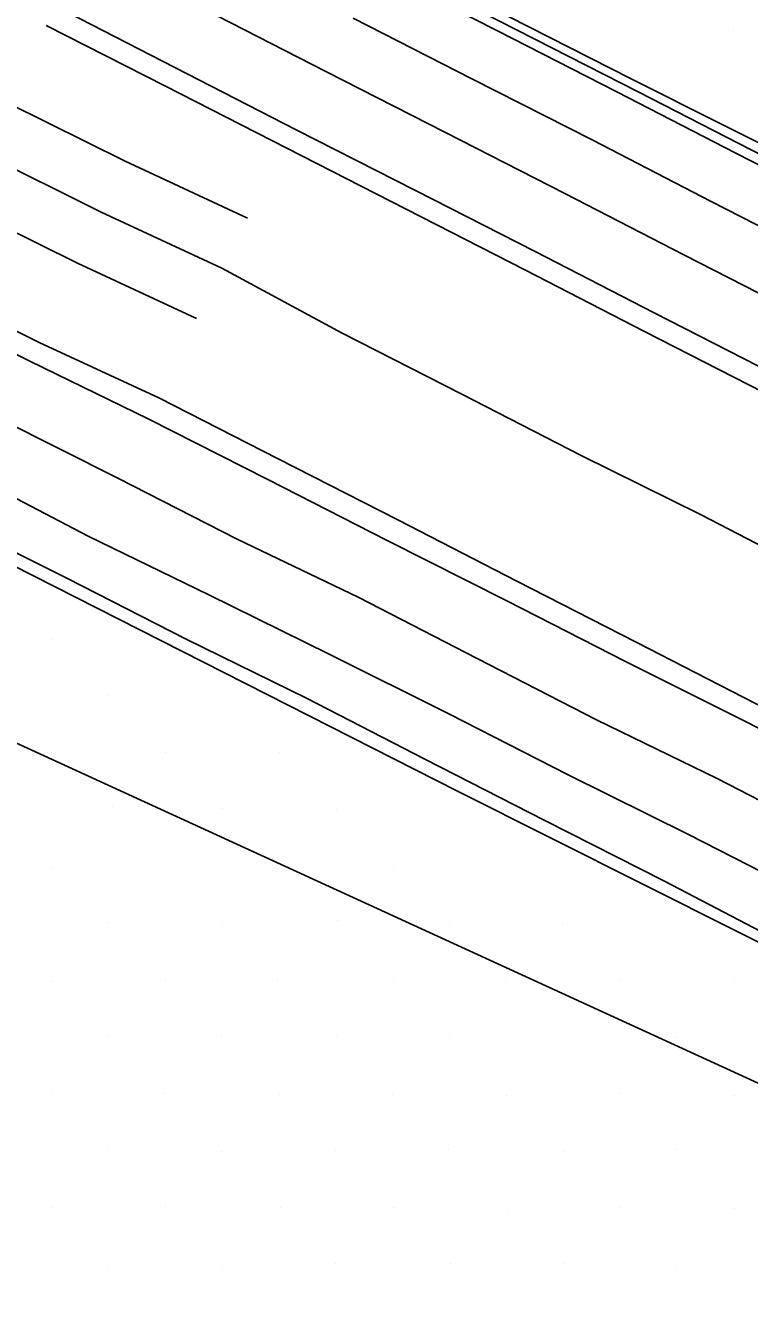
# Model space of a CAD drawing. Extents: x 1602514 to 1609837, y 863887 to 871157.
# Drawn here: x 1606674 to 1606808.8, y 866034.1 to 866274.3 of the extents above; entities that cross this region are included whole.
import ezdxf

# ---------------------------------------------------------------- set-up
doc = ezdxf.new("R2010")
doc.units = 0
for name, color, linetype in [('Survey-Centerline', 7, 'Continuous'), ('Survey-Edge of pavement', 7, 'Continuous'), ('Survey-Flow line', 7, 'Continuous'), ('Survey-Ridge Lines', 7, 'Continuous'), ('Survey-Safety', 7, 'Continuous'), ('Survey-Shoulders', 7, 'Continuous'), ('Survey-Spot dirt', 7, 'Continuous'), ('Survey-Vegetation trees', 7, 'Continuous')]:
    doc.layers.add(name, color=color, linetype=linetype)

msp = doc.modelspace()

# ---------------------------------------------------------------- linework, layer by layer
at = {"layer": 'Survey-Centerline'}
for points in [[(1607219.63, 866016.4), (1607197.33, 866027.66), (1607175.04, 866038.96), (1607152.74, 866050.22), (1607130.49, 866061.58), (1607108.18, 866072.85), (1607085.88, 866084.11), (1607063.69, 866095.6), (1607041.39, 866106.87), (1607019.22, 866118.4), (1606996.89, 866129.62), (1606974.59, 866140.88), (1606952.28, 866152.15), (1606929.96, 866163.38), (1606907.9, 866174.62), (1606885.65, 866186.01), (1606863.4, 866197.4), (1606841.16, 866208.8), (1606818.91, 866220.19), (1606796.66, 866231.58), (1606774.45, 866243.03), (1606752.19, 866254.39), (1606729.92, 866265.74), (1606707.12, 866277.42)], [(1607219.63, 866016.4), (1607197.33, 866027.66), (1607175.04, 866038.96), (1607152.74, 866050.22), (1607130.49, 866061.58), (1607108.18, 866072.85), (1607085.88, 866084.11), (1607063.69, 866095.6), (1607041.39, 866106.87), (1607019.22, 866118.4), (1606996.89, 866129.62), (1606974.59, 866140.88), (1606952.28, 866152.15), (1606929.96, 866163.38), (1606907.9, 866174.62), (1606885.65, 866186.01), (1606863.4, 866197.4), (1606841.16, 866208.8), (1606818.91, 866220.19), (1606796.66, 866231.58), (1606774.45, 866243.03), (1606752.19, 866254.39), (1606729.92, 866265.74), (1606707.12, 866277.42)], [(1606958.85, 866054.31), (1606936.55, 866065.57), (1606914.39, 866077.11), (1606892.05, 866088.31), (1606869.58, 866099.76), (1606847.33, 866111.15), (1606825.08, 866122.53), (1606802.85, 866133.94), (1606780.39, 866144.91), (1606758.14, 866156.3), (1606735.92, 866167.76), (1606713.39, 866178.59), (1606691.13, 866189.94), (1606669.36, 866200.9)], [(1606958.85, 866054.31), (1606936.55, 866065.57), (1606914.39, 866077.11), (1606892.05, 866088.31), (1606869.58, 866099.76), (1606847.33, 866111.15), (1606825.08, 866122.53), (1606802.85, 866133.94), (1606780.39, 866144.91), (1606758.14, 866156.3), (1606735.92, 866167.76), (1606713.39, 866178.59), (1606691.13, 866189.94), (1606669.36, 866200.9)]]:
    msp.add_lwpolyline(points, dxfattribs=at)
at = {"layer": 'Survey-Edge of pavement'}
for points in [[(1606679.52, 866277.96), (1606701.74, 866266.51), (1606724.38, 866254.91), (1606746.64, 866243.56), (1606768.91, 866232.2), (1606791.12, 866220.75), (1606813.37, 866209.36), (1606835.62, 866197.97), (1606857.86, 866186.57), (1606880.23, 866175.42), (1606902.48, 866164.03), (1606924.55, 866152.66), (1606946.74, 866141.17)], [(1606679.52, 866277.96), (1606701.74, 866266.51), (1606724.38, 866254.91), (1606746.64, 866243.56), (1606768.91, 866232.2), (1606791.12, 866220.75), (1606813.37, 866209.36), (1606835.62, 866197.97), (1606857.86, 866186.57), (1606880.23, 866175.42), (1606902.48, 866164.03), (1606924.55, 866152.66), (1606946.74, 866141.17)], [(1607224.84, 866026.69), (1607202.53, 866037.96), (1607180.25, 866049.26), (1607158.05, 866060.74), (1607135.64, 866071.79), (1607113.34, 866083.05), (1607091.03, 866094.32), (1607068.72, 866105.56), (1607046.41, 866116.82), (1607024.24, 866128.35), (1607001.92, 866139.57), (1606979.62, 866150.84), (1606957.31, 866162.1), (1606935.13, 866173.61), (1606913.12, 866184.83), (1606890.75, 866195.97), (1606868.5, 866207.36), (1606846.26, 866218.76), (1606824.01, 866230.15), (1606801.76, 866241.53), (1606779.55, 866252.99), (1606757.28, 866264.35), (1606735.02, 866275.7)], [(1607224.84, 866026.69), (1607202.53, 866037.96), (1607180.25, 866049.26), (1607158.05, 866060.74), (1607135.64, 866071.79), (1607113.34, 866083.05), (1607091.03, 866094.32), (1607068.72, 866105.56), (1607046.41, 866116.82), (1607024.24, 866128.35), (1607001.92, 866139.57), (1606979.62, 866150.84), (1606957.31, 866162.1), (1606935.13, 866173.61), (1606913.12, 866184.83), (1606890.75, 866195.97), (1606868.5, 866207.36), (1606846.26, 866218.76), (1606824.01, 866230.15), (1606801.76, 866241.53), (1606779.55, 866252.99), (1606757.28, 866264.35), (1606735.02, 866275.7)], [(1606964.25, 866064.99), (1606942.08, 866076.53), (1606919.78, 866087.79), (1606897.46, 866099.02), (1606875.05, 866110.44), (1606852.8, 866121.83), (1606830.49, 866133.09), (1606808.25, 866144.5), (1606785.91, 866155.7), (1606763.66, 866167.09), (1606741.33, 866178.32), (1606719.06, 866189.67), (1606696.8, 866201.02), (1606674.71, 866211.74), (1606652.31, 866222.83)], [(1606964.25, 866064.99), (1606942.08, 866076.53), (1606919.78, 866087.79), (1606897.46, 866099.02), (1606875.05, 866110.44), (1606852.8, 866121.83), (1606830.49, 866133.09), (1606808.25, 866144.5), (1606785.91, 866155.7), (1606763.66, 866167.09), (1606741.33, 866178.32), (1606719.06, 866189.67), (1606696.8, 866201.02), (1606674.71, 866211.74), (1606652.31, 866222.83)], [(1606664.13, 866190.29), (1606685.61, 866179.15), (1606708.07, 866168.18), (1606730.5, 866157.15), (1606752.86, 866145.99), (1606775.11, 866134.6), (1606797.51, 866123.51), (1606819.75, 866112.11), (1606842, 866100.72), (1606864.25, 866089.33), (1606886.98, 866078.28), (1606909.13, 866066.71), (1606931.44, 866055.45), (1606953.74, 866044.18)], [(1606664.13, 866190.29), (1606685.61, 866179.15), (1606708.07, 866168.18), (1606730.5, 866157.15), (1606752.86, 866145.99), (1606775.11, 866134.6), (1606797.51, 866123.51), (1606819.75, 866112.11), (1606842, 866100.72), (1606864.25, 866089.33), (1606886.98, 866078.28), (1606909.13, 866066.71), (1606931.44, 866055.45), (1606953.74, 866044.18)]]:
    msp.add_lwpolyline(points, dxfattribs=at)
at = {"layer": 'Survey-Flow line'}
msp.add_lwpolyline([(1606598.68, 866283.29), (1606621.49, 866272.97), (1606643.8, 866261.55), (1606666, 866250.44), (1606688.04, 866239.52), (1606710.54, 866229.06), (1606732.96, 866216.98), (1606755.28, 866205.6), (1606777.51, 866194.14), (1606799.89, 866183.1), (1606822.08, 866171.58), (1606844.26, 866160.08), (1606866.5, 866148.69), (1606888.8, 866137.47), (1606910.7, 866125.29), (1606931.3, 866115.75)], dxfattribs=at)
msp.add_lwpolyline([(1606598.68, 866283.29), (1606621.49, 866272.97), (1606643.8, 866261.55), (1606666, 866250.44), (1606688.04, 866239.52), (1606710.54, 866229.06), (1606732.96, 866216.98), (1606755.28, 866205.6), (1606777.51, 866194.14), (1606799.89, 866183.1), (1606822.08, 866171.58), (1606844.26, 866160.08), (1606866.5, 866148.69), (1606888.8, 866137.47), (1606910.7, 866125.29), (1606931.3, 866115.75)], dxfattribs=at)
at = {"layer": 'Survey-Ridge Lines'}
for points in [[(1606309.61, 866518.25), (1606336.32, 866502.07), (1606361.12, 866488.41), (1606388.88, 866471.53), (1606417.69, 866454.35), (1606445.69, 866440.82), (1606479.94, 866420.31), (1606584.83, 866367.03), (1606786.81, 866264.41), (1606870.28, 866222.48), (1606915.7, 866197.46), (1606961.21, 866174.76), (1606984.19, 866162.68), (1607006.66, 866151.58), (1607032.61, 866140.47), (1607055.37, 866127.99), (1607073.56, 866118.59), (1607097.74, 866105.82), (1607116.91, 866094.48), (1607139.13, 866083.05)], [(1606309.61, 866518.25), (1606336.32, 866502.07), (1606361.12, 866488.41), (1606388.88, 866471.53), (1606417.69, 866454.35), (1606445.69, 866440.82), (1606479.94, 866420.31), (1606584.83, 866367.03), (1606786.81, 866264.41), (1606870.28, 866222.48), (1606915.7, 866197.46), (1606961.21, 866174.76), (1606984.19, 866162.68), (1607006.66, 866151.58), (1607032.61, 866140.47), (1607055.37, 866127.99), (1607073.56, 866118.59), (1607097.74, 866105.82), (1607116.91, 866094.48), (1607139.13, 866083.05)], [(1606715.32, 866238.42), (1606692.46, 866249.05), (1606670.66, 866259.85), (1606648.51, 866270.94), (1606626.28, 866282.31)], [(1606715.32, 866238.42), (1606692.46, 866249.05), (1606670.66, 866259.85), (1606648.51, 866270.94), (1606626.28, 866282.31)], [(1606705.77, 866219.71), (1606683.61, 866230), (1606661.34, 866241.02), (1606639.1, 866252.16), (1606616.71, 866263.61), (1606594.4, 866274.62)], [(1606705.77, 866219.71), (1606683.61, 866230), (1606661.34, 866241.02), (1606639.1, 866252.16), (1606616.71, 866263.61), (1606594.4, 866274.62)]]:
    msp.add_lwpolyline(points, dxfattribs=at)
at = {"layer": 'Survey-Safety'}
for points in [[(1606461.71, 866429.07), (1606498.95, 866409.93), (1606571.22, 866372.66), (1606643.89, 866335.62), (1606710.17, 866301.71), (1606788.24, 866261.93), (1606888.38, 866210.5), (1606977.39, 866165.76), (1607063.34, 866122.4)], [(1606461.71, 866429.07), (1606498.95, 866409.93), (1606571.22, 866372.66), (1606643.89, 866335.62), (1606710.17, 866301.71), (1606788.24, 866261.93), (1606888.38, 866210.5), (1606977.39, 866165.76), (1607063.34, 866122.4)], [(1606858.49, 866079.37), (1606754.46, 866131.61), (1606620.04, 866199.84), (1606475.44, 866273.19), (1606354.02, 866337.22)], [(1606858.49, 866079.37), (1606754.46, 866131.61), (1606620.04, 866199.84), (1606475.44, 866273.19), (1606354.02, 866337.22)]]:
    msp.add_lwpolyline(points, dxfattribs=at)
at = {"layer": 'Survey-Shoulders'}
for points in [[(1607229.23, 866035.39), (1607206.94, 866046.68), (1607184.64, 866057.95), (1607162.43, 866069.4), (1607140.09, 866080.6), (1607117.79, 866091.87), (1607095.49, 866103.13), (1607073.31, 866114.65), (1607050.81, 866125.52), (1607028.42, 866136.62), (1607006.09, 866147.84), (1606983.79, 866159.11), (1606961.49, 866170.37), (1606939.17, 866181.6), (1606917.2, 866192.8), (1606894.95, 866204.18), (1606872.7, 866215.57), (1606850.46, 866226.98), (1606828.61, 866239.14), (1606806.36, 866250.52), (1606784.15, 866261.98), (1606761.88, 866273.34), (1606739.62, 866284.69)], [(1607229.23, 866035.39), (1607206.94, 866046.68), (1607184.64, 866057.95), (1607162.43, 866069.4), (1607140.09, 866080.6), (1607117.79, 866091.87), (1607095.49, 866103.13), (1607073.31, 866114.65), (1607050.81, 866125.52), (1607028.42, 866136.62), (1607006.09, 866147.84), (1606983.79, 866159.11), (1606961.49, 866170.37), (1606939.17, 866181.6), (1606917.2, 866192.8), (1606894.95, 866204.18), (1606872.7, 866215.57), (1606850.46, 866226.98), (1606828.61, 866239.14), (1606806.36, 866250.52), (1606784.15, 866261.98), (1606761.88, 866273.34), (1606739.62, 866284.69)], [(1606945.03, 866137.78), (1606922.71, 866149.02), (1606900.57, 866160.3), (1606878.33, 866171.72), (1606856.09, 866183.11), (1606833.85, 866194.51), (1606811.6, 866205.9), (1606789.35, 866217.29), (1606767.14, 866228.74), (1606744.87, 866240.1), (1606722.61, 866251.45), (1606700.02, 866263.02), (1606677.73, 866274.34)], [(1606945.03, 866137.78), (1606922.71, 866149.02), (1606900.57, 866160.3), (1606878.33, 866171.72), (1606856.09, 866183.11), (1606833.85, 866194.51), (1606811.6, 866205.9), (1606789.35, 866217.29), (1606767.14, 866228.74), (1606744.87, 866240.1), (1606722.61, 866251.45), (1606700.02, 866263.02), (1606677.73, 866274.34)], [(1606943.77, 866079.86), (1606921.47, 866091.13), (1606899.14, 866102.36), (1606876.75, 866113.77), (1606854.5, 866125.16), (1606832.26, 866136.55), (1606810.02, 866147.95), (1606787.77, 866159.34), (1606765.52, 866170.72), (1606743.31, 866182.18), (1606721.04, 866193.54), (1606698.78, 866204.89), (1606676.45, 866215.26), (1606654.05, 866226.36)], [(1606943.77, 866079.86), (1606921.47, 866091.13), (1606899.14, 866102.36), (1606876.75, 866113.77), (1606854.5, 866125.16), (1606832.26, 866136.55), (1606810.02, 866147.95), (1606787.77, 866159.34), (1606765.52, 866170.72), (1606743.31, 866182.18), (1606721.04, 866193.54), (1606698.78, 866204.89), (1606676.45, 866215.26), (1606654.05, 866226.36)], [(1606949.25, 866035.29), (1606926.94, 866046.55), (1606904.64, 866057.82), (1606882.32, 866069.05), (1606859.7, 866080.44), (1606837.45, 866091.83), (1606815.2, 866103.22), (1606793.05, 866114.8), (1606770.75, 866126.09), (1606748.5, 866137.48), (1606726.29, 866148.93), (1606703.84, 866159.93), (1606681.58, 866171.28), (1606660.07, 866182.07)], [(1606949.25, 866035.29), (1606926.94, 866046.55), (1606904.64, 866057.82), (1606882.32, 866069.05), (1606859.7, 866080.44), (1606837.45, 866091.83), (1606815.2, 866103.22), (1606793.05, 866114.8), (1606770.75, 866126.09), (1606748.5, 866137.48), (1606726.29, 866148.93), (1606703.84, 866159.93), (1606681.58, 866171.28), (1606660.07, 866182.07)]]:
    msp.add_lwpolyline(points, dxfattribs=at)
at = {"layer": 'Survey-Spot dirt'}
for p, q in [((1606805.9, 866273.4), (1606805.9, 866273.4)), ((1606805.9, 866273.4), (1606805.9, 866273.4)), ((1606678.66, 866159.83), (1606678.66, 866159.83)), ((1606678.66, 866159.83), (1606678.66, 866159.83)), ((1606689.42, 866149.5), (1606689.42, 866149.5)), ((1606689.42, 866149.5), (1606689.42, 866149.5)), ((1606678.74, 866138.82), (1606678.74, 866138.82)), ((1606678.74, 866138.82), (1606678.74, 866138.82)), ((1606700.06, 866138.8), (1606700.06, 866138.8)), ((1606700.06, 866138.8), (1606700.06, 866138.8)), ((1606721.21, 866138.78), (1606721.21, 866138.78)), ((1606721.21, 866138.78), (1606721.21, 866138.78)), ((1606690.06, 866128.68), (1606690.06, 866128.68)), ((1606690.06, 866128.68), (1606690.06, 866128.68)), ((1606710.55, 866128.31), (1606710.55, 866128.31)), ((1606710.55, 866128.31), (1606710.55, 866128.31)), ((1606731.91, 866128.09), (1606731.91, 866128.09)), ((1606731.91, 866128.09), (1606731.91, 866128.09)), ((1606678.85, 866117.33), (1606678.85, 866117.33)), ((1606678.85, 866117.33), (1606678.85, 866117.33)), ((1606699.96, 866117.61), (1606699.96, 866117.61)), ((1606699.96, 866117.61), (1606699.96, 866117.61)), ((1606721.4, 866117.54), (1606721.4, 866117.54)), ((1606721.4, 866117.54), (1606721.4, 866117.54)), ((1606742.48, 866117.76), (1606742.48, 866117.76)), ((1606742.48, 866117.76), (1606742.48, 866117.76)), ((1606763.55, 866117.5), (1606763.55, 866117.5)), ((1606763.55, 866117.5), (1606763.55, 866117.5)), ((1606689.47, 866107.01), (1606689.47, 866107.01)), ((1606689.47, 866107.01), (1606689.47, 866107.01)), ((1606710.65, 866106.76), (1606710.65, 866106.76)), ((1606710.65, 866106.76), (1606710.65, 866106.76)), ((1606732.12, 866107.44), (1606732.12, 866107.44)), ((1606732.12, 866107.44), (1606732.12, 866107.44)), ((1606752.95, 866106.98), (1606752.95, 866106.98)), ((1606752.95, 866106.98), (1606752.95, 866106.98)), ((1606774.12, 866106.95), (1606774.12, 866106.95)), ((1606774.12, 866106.95), (1606774.12, 866106.95)), ((1606678.72, 866096.14), (1606678.72, 866096.14)), ((1606678.72, 866096.14), (1606678.72, 866096.14)), ((1606700, 866096.55), (1606700, 866096.55)), ((1606700, 866096.55), (1606700, 866096.55)), ((1606720.97, 866096.34), (1606720.97, 866096.34)), ((1606720.97, 866096.34), (1606720.97, 866096.34)), ((1606742.43, 866096.23), (1606742.43, 866096.23)), ((1606742.43, 866096.23), (1606742.43, 866096.23)), ((1606763.46, 866096.25), (1606763.46, 866096.25)), ((1606763.46, 866096.25), (1606763.46, 866096.25)), ((1606784.76, 866096.29), (1606784.76, 866096.29)), ((1606784.76, 866096.29), (1606784.76, 866096.29)), ((1606806.04, 866095.92), (1606806.04, 866095.92)), ((1606806.04, 866095.92), (1606806.04, 866095.92)), ((1606689.29, 866085.77), (1606689.29, 866085.77)), ((1606689.29, 866085.77), (1606689.29, 866085.77)), ((1606710.52, 866085.93), (1606710.52, 866085.93)), ((1606710.52, 866085.93), (1606710.52, 866085.93)), ((1606731.8, 866085.76), (1606731.8, 866085.76)), ((1606731.8, 866085.76), (1606731.8, 866085.76)), ((1606753.02, 866085.82), (1606753.02, 866085.82)), ((1606753.02, 866085.82), (1606753.02, 866085.82)), ((1606774.12, 866085.59), (1606774.12, 866085.59)), ((1606774.12, 866085.59), (1606774.12, 866085.59)), ((1606795.37, 866085.62), (1606795.37, 866085.62)), ((1606795.37, 866085.62), (1606795.37, 866085.62)), ((1606678.8, 866075.04), (1606678.8, 866075.04)), ((1606678.8, 866075.04), (1606678.8, 866075.04)), ((1606699.9, 866075.13), (1606699.9, 866075.13)), ((1606699.9, 866075.13), (1606699.9, 866075.13)), ((1606721.23, 866075.1), (1606721.23, 866075.1)), ((1606721.23, 866075.1), (1606721.23, 866075.1)), ((1606742.29, 866075.04), (1606742.29, 866075.04)), ((1606742.29, 866075.04), (1606742.29, 866075.04)), ((1606763.57, 866074.88), (1606763.57, 866074.88)), ((1606763.57, 866074.88), (1606763.57, 866074.88)), ((1606784.84, 866075.15), (1606784.84, 866075.15)), ((1606784.84, 866075.15), (1606784.84, 866075.15)), ((1606806.05, 866074.86), (1606806.05, 866074.86)), ((1606806.05, 866074.86), (1606806.05, 866074.86)), ((1606689.32, 866064.63), (1606689.32, 866064.63)), ((1606689.32, 866064.63), (1606689.32, 866064.63)), ((1606710.4, 866064.37), (1606710.4, 866064.37)), ((1606710.4, 866064.37), (1606710.4, 866064.37)), ((1606731.71, 866064.6), (1606731.71, 866064.6)), ((1606731.71, 866064.6), (1606731.71, 866064.6)), ((1606752.83, 866064.75), (1606752.83, 866064.75)), ((1606752.83, 866064.75), (1606752.83, 866064.75)), ((1606774.19, 866064.47), (1606774.19, 866064.47)), ((1606774.19, 866064.47), (1606774.19, 866064.47)), ((1606795.33, 866064.69), (1606795.33, 866064.69)), ((1606795.33, 866064.69), (1606795.33, 866064.69)), ((1606678.75, 866053.99), (1606678.75, 866053.99)), ((1606678.75, 866053.99), (1606678.75, 866053.99)), ((1606700.03, 866054.09), (1606700.03, 866054.09)), ((1606700.03, 866054.09), (1606700.03, 866054.09)), ((1606721.37, 866053.92), (1606721.37, 866053.92)), ((1606721.37, 866053.92), (1606721.37, 866053.92)), ((1606742.6, 866053.95), (1606742.6, 866053.95)), ((1606742.6, 866053.95), (1606742.6, 866053.95)), ((1606784.89, 866053.95), (1606784.89, 866053.95)), ((1606784.89, 866053.95), (1606784.89, 866053.95)), ((1606806.1, 866053.83), (1606806.1, 866053.83)), ((1606806.1, 866053.83), (1606806.1, 866053.83)), ((1606763.79, 866053.57), (1606763.79, 866053.57)), ((1606763.79, 866053.57), (1606763.79, 866053.57)), ((1606689.46, 866043.24), (1606689.46, 866043.24)), ((1606689.46, 866043.24), (1606689.46, 866043.24)), ((1606710.6, 866043.23), (1606710.6, 866043.23)), ((1606710.6, 866043.23), (1606710.6, 866043.23)), ((1606731.73, 866043.53), (1606731.73, 866043.53)), ((1606731.73, 866043.53), (1606731.73, 866043.53)), ((1606753.13, 866043.54), (1606753.13, 866043.54)), ((1606753.13, 866043.54), (1606753.13, 866043.54)), ((1606774.32, 866043.43), (1606774.32, 866043.43)), ((1606774.32, 866043.43), (1606774.32, 866043.43)), ((1606795.35, 866043.19), (1606795.35, 866043.19)), ((1606795.35, 866043.19), (1606795.35, 866043.19))]:
    msp.add_line(p, q, dxfattribs=at)
at = {"layer": 'Survey-Vegetation trees'}
msp.add_lwpolyline([(1605868.24, 866270.35), (1605917, 866264.25), (1606013.01, 866150.65), (1606159.29, 865970.73), (1606288.82, 865873.91), (1606519.68, 865754.98), (1606525.78, 865726.01), (1606624.06, 865677.98), (1606673.59, 865661.97), (1606653.02, 865637.57), (1606750.54, 865552.19), (1606932.64, 865405.81), (1606897.48, 865634.77), (1606852.53, 866057.89), (1606634.62, 866157.76), (1606377.05, 866304.34), (1606183.52, 866423.27), (1605933.61, 866558.21), (1605731.71, 866735.08)], dxfattribs=at)
msp.add_lwpolyline([(1605868.24, 866270.35), (1605917, 866264.25), (1606013.01, 866150.65), (1606159.29, 865970.73), (1606288.82, 865873.91), (1606519.68, 865754.98), (1606525.78, 865726.01), (1606624.06, 865677.98), (1606673.59, 865661.97), (1606653.02, 865637.57), (1606750.54, 865552.19), (1606932.64, 865405.81), (1606897.48, 865634.77), (1606852.53, 866057.89), (1606634.62, 866157.76), (1606377.05, 866304.34), (1606183.52, 866423.27), (1605933.61, 866558.21), (1605731.71, 866735.08)], dxfattribs=at)

doc.saveas('drawing.dxf')
